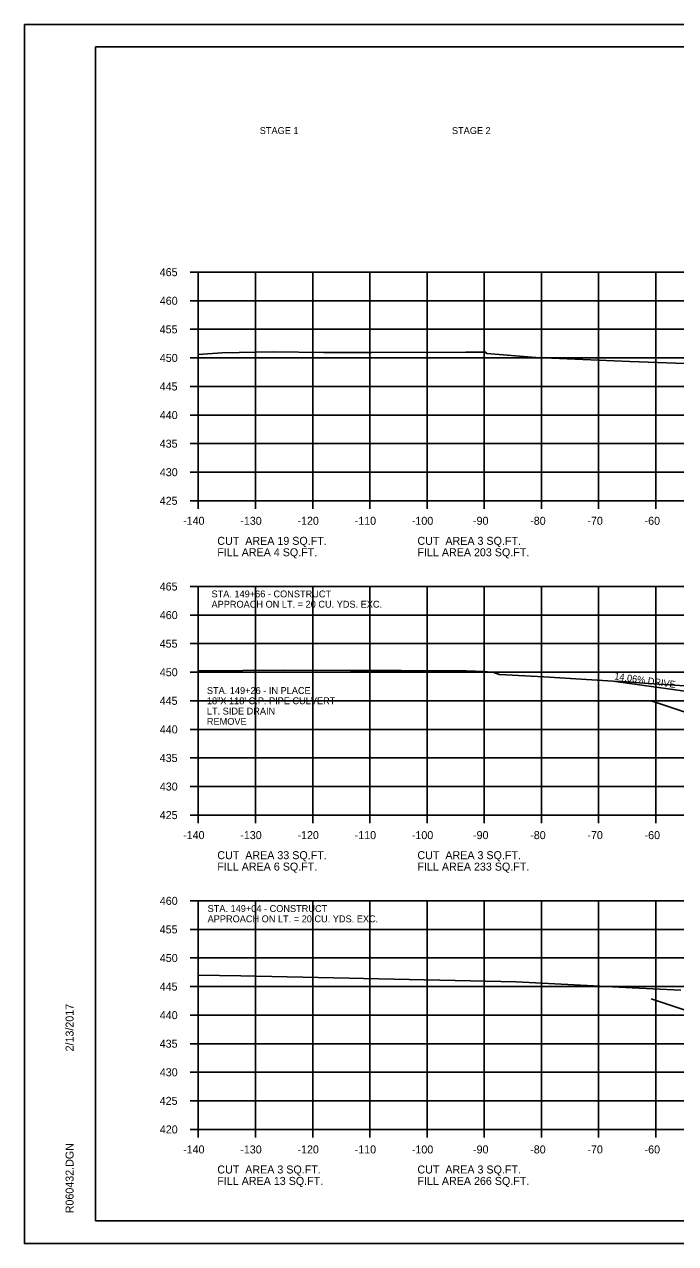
# Model space of a CAD drawing. Extents: x 1538688 to 1540766, y 656250 to 671912.
# Drawn here: x 1538687.8 to 1538801.6, y 664444.7 to 664658.1 of the extents above; entities that cross this region are included whole.
import ezdxf

# ---------------------------------------------------------------- set-up
doc = ezdxf.new("R2010")
doc.units = 0
for name, color, linetype in [('16', 7, 'Continuous'), ('18', 7, 'Continuous'), ('22', 7, 'Continuous'), ('26', 7, 'Continuous'), ('7', 7, 'Continuous'), ('Borings', 7, 'Continuous'), ('Default', 7, 'Continuous'), ('Horizontal Alignment', 7, 'Continuous'), ('RipRap', 7, 'Continuous')]:
    doc.layers.add(name, color=color, linetype=linetype)

msp = doc.modelspace()

# ---------------------------------------------------------------- linework, layer by layer
at = {"layer": '16'}
msp.add_line((1538790.74, 664543.18), (1538803.23, 664541.42), dxfattribs=at)
at = {"layer": '18'}
for points in [[(1538718.18, 664600.29), (1538722.27, 664600.61), (1538731.35, 664600.76), (1538740.11, 664600.68), (1538748.48, 664600.66), (1538764.97, 664600.72), (1538767.59, 664600.73), (1538768.45, 664600.71), (1538768.54, 664600.54), (1538768.65, 664600.47), (1538777.22, 664599.81), (1538793.63, 664599.12), (1538806.55, 664598.6)], [(1538718.18, 664544.97), (1538725.95, 664545.02), (1538733.23, 664545.07), (1538744.8, 664545.01), (1538753.64, 664545.05), (1538765.02, 664544.99), (1538768.14, 664544.84), (1538769.87, 664544.68), (1538770.16, 664544.56), (1538770.85, 664544.35), (1538778.63, 664543.89), (1538790.74, 664543.18), (1538792.4, 664543.08), (1538794.45, 664542.93), (1538797.82, 664542.7), (1538810.49, 664541.85)], [(1538718.18, 664491.74), (1538725.6, 664491.57), (1538744.56, 664491.17), (1538747.08, 664491.11), (1538773.78, 664490.57), (1538794.05, 664489.47), (1538802.56, 664489.07)]]:
    msp.add_lwpolyline(points, dxfattribs=at)
at = {"layer": '22'}
for p, q in [((1538718.18, 664614.72), (1538998.18, 664614.72)), ((1538718.18, 664574.72), (1538718.18, 664614.72)), ((1538728.18, 664574.72), (1538728.18, 664614.72)), ((1538738.18, 664574.72), (1538738.18, 664614.72)), ((1538748.18, 664574.72), (1538748.18, 664614.72)), ((1538758.18, 664574.72), (1538758.18, 664614.72)), ((1538768.18, 664574.72), (1538768.18, 664614.72)), ((1538778.18, 664574.72), (1538778.18, 664614.72)), ((1538788.18, 664574.72), (1538788.18, 664614.72)), ((1538798.18, 664574.72), (1538798.18, 664614.72)), ((1538718.18, 664609.72), (1538998.18, 664609.72)), ((1538718.18, 664604.72), (1538998.18, 664604.72)), ((1538718.18, 664599.72), (1538998.18, 664599.72)), ((1538718.18, 664594.72), (1538998.18, 664594.72)), ((1538718.18, 664589.72), (1538998.18, 664589.72)), ((1538718.18, 664584.72), (1538998.18, 664584.72)), ((1538718.18, 664579.72), (1538998.18, 664579.72)), ((1538718.18, 664574.72), (1538998.18, 664574.72)), ((1538718.18, 664559.72), (1538998.18, 664559.72)), ((1538718.18, 664519.72), (1538718.18, 664559.72)), ((1538728.18, 664519.72), (1538728.18, 664559.72)), ((1538738.18, 664519.72), (1538738.18, 664559.72)), ((1538748.18, 664519.72), (1538748.18, 664559.72)), ((1538758.18, 664519.72), (1538758.18, 664559.72)), ((1538768.18, 664519.72), (1538768.18, 664559.72)), ((1538778.18, 664519.72), (1538778.18, 664559.72)), ((1538788.18, 664519.72), (1538788.18, 664559.72)), ((1538798.18, 664519.72), (1538798.18, 664559.72)), ((1538718.18, 664554.72), (1538998.18, 664554.72)), ((1538718.18, 664549.72), (1538998.18, 664549.72)), ((1538718.18, 664544.72), (1538998.18, 664544.72)), ((1538718.18, 664539.72), (1538998.18, 664539.72)), ((1538718.18, 664534.72), (1538998.18, 664534.72)), ((1538718.18, 664529.72), (1538998.18, 664529.72)), ((1538718.18, 664524.72), (1538998.18, 664524.72)), ((1538718.18, 664519.72), (1538998.18, 664519.72)), ((1538718.18, 664504.72), (1538998.18, 664504.72)), ((1538718.18, 664464.72), (1538718.18, 664504.72)), ((1538728.18, 664464.72), (1538728.18, 664504.72)), ((1538738.18, 664464.72), (1538738.18, 664504.72)), ((1538748.18, 664464.72), (1538748.18, 664504.72)), ((1538758.18, 664464.72), (1538758.18, 664504.72)), ((1538768.18, 664464.72), (1538768.18, 664504.72)), ((1538778.18, 664464.72), (1538778.18, 664504.72)), ((1538788.18, 664464.72), (1538788.18, 664504.72)), ((1538798.18, 664464.72), (1538798.18, 664504.72)), ((1538718.18, 664499.72), (1538998.18, 664499.72)), ((1538718.18, 664494.72), (1538998.18, 664494.72)), ((1538718.18, 664489.72), (1538998.18, 664489.72)), ((1538718.18, 664484.72), (1538998.18, 664484.72)), ((1538718.18, 664479.72), (1538998.18, 664479.72)), ((1538718.18, 664474.72), (1538998.18, 664474.72)), ((1538718.18, 664469.72), (1538998.18, 664469.72)), ((1538718.18, 664464.72), (1538998.18, 664464.72))]:
    msp.add_line(p, q, dxfattribs=at)
at = {"layer": '26'}
for p, q in [((1538687.78, 664658.08), (1539021.11, 664658.08)), ((1538687.78, 664444.75), (1539021.11, 664444.75))]:
    msp.add_line(p, q, dxfattribs=at)
msp.add_lwpolyline([(1538687.77, 664658.08), (1539021.11, 664658.08), (1539021.11, 664444.74), (1538687.77, 664444.74)], close=True, dxfattribs=at)
at = {"layer": 'Borings'}
for p, q in [((1538716.78, 664614.72), (1538718.18, 664614.72)), ((1538718.18, 664574.72), (1538718.18, 664614.72)), ((1538716.78, 664609.72), (1538718.18, 664609.72)), ((1538716.78, 664604.72), (1538718.18, 664604.72)), ((1538716.78, 664599.72), (1538718.18, 664599.72)), ((1538716.78, 664594.72), (1538718.18, 664594.72)), ((1538716.78, 664589.72), (1538718.18, 664589.72)), ((1538716.78, 664584.72), (1538718.18, 664584.72)), ((1538716.78, 664579.72), (1538718.18, 664579.72)), ((1538716.78, 664574.72), (1538718.18, 664574.72)), ((1538718.18, 664574.72), (1538998.18, 664574.72)), ((1538718.18, 664573.32), (1538718.18, 664574.72)), ((1538728.18, 664573.32), (1538728.18, 664574.72)), ((1538738.18, 664573.32), (1538738.18, 664574.72)), ((1538748.18, 664573.32), (1538748.18, 664574.72)), ((1538758.18, 664573.32), (1538758.18, 664574.72)), ((1538768.18, 664573.32), (1538768.18, 664574.72)), ((1538778.18, 664573.32), (1538778.18, 664574.72)), ((1538788.18, 664573.32), (1538788.18, 664574.72)), ((1538798.18, 664573.32), (1538798.18, 664574.72)), ((1538716.78, 664559.72), (1538718.18, 664559.72)), ((1538718.18, 664519.72), (1538718.18, 664559.72)), ((1538716.78, 664554.72), (1538718.18, 664554.72)), ((1538716.78, 664549.72), (1538718.18, 664549.72)), ((1538716.78, 664544.72), (1538718.18, 664544.72)), ((1538716.78, 664539.72), (1538718.18, 664539.72)), ((1538716.78, 664534.72), (1538718.18, 664534.72)), ((1538716.78, 664529.72), (1538718.18, 664529.72)), ((1538716.78, 664524.72), (1538718.18, 664524.72)), ((1538716.78, 664519.72), (1538718.18, 664519.72)), ((1538718.18, 664519.72), (1538998.18, 664519.72)), ((1538718.18, 664518.32), (1538718.18, 664519.72)), ((1538728.18, 664518.32), (1538728.18, 664519.72)), ((1538738.18, 664518.32), (1538738.18, 664519.72)), ((1538748.18, 664518.32), (1538748.18, 664519.72)), ((1538758.18, 664518.32), (1538758.18, 664519.72)), ((1538768.18, 664518.32), (1538768.18, 664519.72)), ((1538778.18, 664518.32), (1538778.18, 664519.72)), ((1538788.18, 664518.32), (1538788.18, 664519.72)), ((1538798.18, 664518.32), (1538798.18, 664519.72)), ((1538716.78, 664504.72), (1538718.18, 664504.72)), ((1538718.18, 664464.72), (1538718.18, 664504.72)), ((1538716.78, 664499.72), (1538718.18, 664499.72)), ((1538716.78, 664494.72), (1538718.18, 664494.72)), ((1538716.78, 664489.72), (1538718.18, 664489.72)), ((1538716.78, 664484.72), (1538718.18, 664484.72)), ((1538716.78, 664479.72), (1538718.18, 664479.72)), ((1538716.78, 664474.72), (1538718.18, 664474.72)), ((1538716.78, 664469.72), (1538718.18, 664469.72)), ((1538716.78, 664464.72), (1538718.18, 664464.72)), ((1538718.18, 664464.72), (1538998.18, 664464.72)), ((1538718.18, 664463.32), (1538718.18, 664464.72)), ((1538728.18, 664463.32), (1538728.18, 664464.72)), ((1538738.18, 664463.32), (1538738.18, 664464.72)), ((1538748.18, 664463.32), (1538748.18, 664464.72)), ((1538758.18, 664463.32), (1538758.18, 664464.72)), ((1538768.18, 664463.32), (1538768.18, 664464.72)), ((1538778.18, 664463.32), (1538778.18, 664464.72)), ((1538788.18, 664463.32), (1538788.18, 664464.72)), ((1538798.18, 664463.32), (1538798.18, 664464.72))]:
    msp.add_line(p, q, dxfattribs=at)
at = {"layer": 'RipRap'}
for p, q in [((1538700.18, 664654.18), (1539016.36, 664654.18)), ((1538700.18, 664448.72), (1538700.18, 664654.18)), ((1538805.59, 664536.98), (1538797.38, 664539.72)), ((1538805.59, 664484.84), (1538797.38, 664487.58)), ((1538700.18, 664448.72), (1538700.18, 664448.72)), ((1539016.36, 664448.72), (1538700.18, 664448.72))]:
    msp.add_line(p, q, dxfattribs=at)

# ---------------------------------------------------------------- texts
at = {"layer": '16'}
msp.add_text('14.06% DRIVE', height=1.2, rotation=351.9967, dxfattribs=at).set_placement((1538790.87, 664543.47))
at = {"layer": '7'}
for s, p in [('STA. 149+66 - CONSTRUCT', (1538720.49, 664557.82)), ('APPROACH ON LT. = 20 CU. YDS. EXC.', (1538720.49, 664556.02)), ('STA. 149+04 - CONSTRUCT', (1538719.81, 664502.77)), ('APPROACH ON LT. = 20 CU. YDS. EXC.', (1538719.81, 664500.97))]:
    msp.add_text(s, height=1.2, dxfattribs=at).set_placement(p)
at = {"layer": 'Default'}
for s, p in [('STAGE 1', (1538728.93, 664638.9)), ('STAGE 2', (1538762.53, 664638.9)), ('STA. 149+26 - IN PLACE', (1538719.68, 664540.92)), ('18"X 118\' C.P. PIPE CULVERT', (1538719.68, 664539.12)), ('LT. SIDE DRAIN', (1538719.68, 664537.32)), ('REMOVE', (1538719.68, 664535.52))]:
    msp.add_text(s, height=1.2, dxfattribs=at).set_placement(p)
at = {"layer": 'Horizontal Alignment'}
for s, p in [('465', (1538711.43, 664614.02)), ('460', (1538711.45, 664609.02)), ('455', (1538711.43, 664604.02)), ('450', (1538711.45, 664599.02)), ('445', (1538711.43, 664594.02)), ('440', (1538711.45, 664589.02)), ('435', (1538711.43, 664584.02)), ('430', (1538711.45, 664579.02)), ('425', (1538711.43, 664574.02)), ('-140', (1538715.52, 664570.52)), ('-130', (1538725.52, 664570.52)), ('-120', (1538735.52, 664570.52)), ('-110', (1538745.52, 664570.52)), ('-100', (1538755.52, 664570.52)), ('-90', (1538766.22, 664570.52)), ('-80', (1538776.22, 664570.52)), ('-70', (1538786.22, 664570.52)), ('-60', (1538796.22, 664570.52)), ('CUT  AREA 19 SQ.FT.', (1538721.5, 664567.01)), ('CUT  AREA 3 SQ.FT.', (1538756.5, 664567.01)), ('FILL AREA 4 SQ.FT.', (1538721.5, 664565.01)), ('FILL AREA 203 SQ.FT.', (1538756.5, 664565.01)), ('465', (1538711.43, 664559.02)), ('460', (1538711.45, 664554.02)), ('455', (1538711.43, 664549.02)), ('450', (1538711.45, 664544.02)), ('445', (1538711.43, 664539.02)), ('440', (1538711.45, 664534.02)), ('435', (1538711.43, 664529.02)), ('430', (1538711.45, 664524.02)), ('425', (1538711.43, 664519.02)), ('-140', (1538715.52, 664515.52)), ('-130', (1538725.52, 664515.52)), ('-120', (1538735.52, 664515.52)), ('-110', (1538745.52, 664515.52)), ('-100', (1538755.52, 664515.52)), ('-90', (1538766.22, 664515.52)), ('-80', (1538776.22, 664515.52)), ('-70', (1538786.22, 664515.52)), ('-60', (1538796.22, 664515.52)), ('CUT  AREA 33 SQ.FT.', (1538721.5, 664512.01)), ('CUT  AREA 3 SQ.FT.', (1538756.5, 664512.01)), ('FILL AREA 6 SQ.FT.', (1538721.5, 664510.01)), ('FILL AREA 233 SQ.FT.', (1538756.5, 664510.01)), ('460', (1538711.45, 664504.02)), ('455', (1538711.43, 664499.02)), ('450', (1538711.45, 664494.02)), ('445', (1538711.43, 664489.02)), ('440', (1538711.45, 664484.02)), ('435', (1538711.43, 664479.02)), ('430', (1538711.45, 664474.02)), ('425', (1538711.43, 664469.02)), ('420', (1538711.45, 664464.02)), ('-140', (1538715.52, 664460.52)), ('-130', (1538725.52, 664460.52)), ('-120', (1538735.52, 664460.52)), ('-110', (1538745.52, 664460.52)), ('-100', (1538755.52, 664460.52)), ('-90', (1538766.22, 664460.52)), ('-80', (1538776.22, 664460.52)), ('-70', (1538786.22, 664460.52)), ('-60', (1538796.22, 664460.52)), ('CUT  AREA 3 SQ.FT.', (1538721.5, 664457.01)), ('CUT  AREA 3 SQ.FT.', (1538756.5, 664457.01)), ('FILL AREA 13 SQ.FT.', (1538721.5, 664455.01)), ('FILL AREA 266 SQ.FT.', (1538756.5, 664455.01))]:
    msp.add_text(s, height=1.4, dxfattribs=at).set_placement(p)
at = {"layer": 'RipRap'}
for s, p in [('2/13/2017', (1538696.37, 664478.37)), ('R060432.DGN', (1538696.37, 664450.05))]:
    msp.add_text(s, height=1.4, rotation=90, dxfattribs=at).set_placement(p)

doc.saveas('drawing.dxf')
